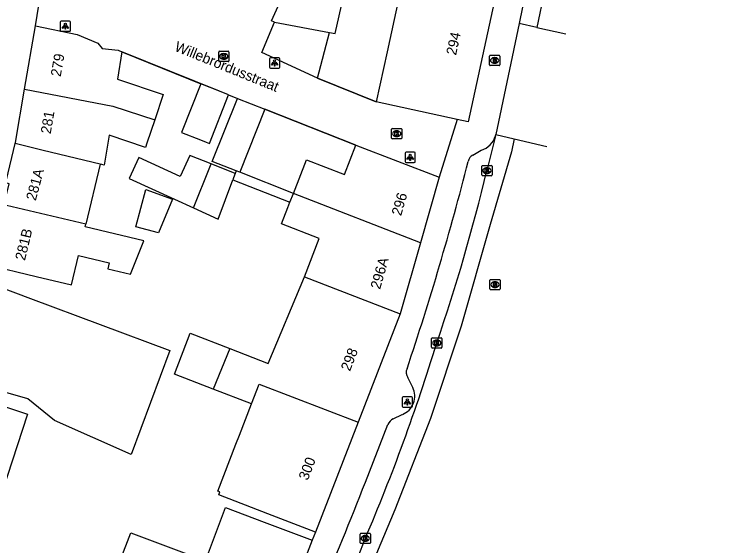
# Model space of a CAD drawing. Extents: x 159222 to 160346, y 381249 to 382166.
# Drawn here: x 160222.3 to 160292.9, y 381797.8 to 381849.6 of the extents above; entities that cross this region are included whole.
import ezdxf

# ---------------------------------------------------------------- set-up
doc = ezdxf.new("R2010")
doc.units = 0
for name, color, linetype in [('IMGEO_Brandkraan', 7, 'Continuous'), ('IMGEO_Kolk', 7, 'Continuous'), ('IMGEO_Lichtpunt', 7, 'Continuous'), ('IMGEO_Muur', 7, 'Continuous'), ('IMGEO_Openbare_ruimte_label', 7, 'Continuous'), ('IMGEO_Pand', 7, 'Continuous'), ('IMGEO_Pand_nummerreeks', 7, 'Continuous'), ('IMGEO_Rijbaan_lokaal_gesloten', 7, 'Continuous'), ('IMGEO_Rijbaan_lokaal_open', 7, 'Continuous'), ('IMGEO_Rioolput', 7, 'Continuous'), ('IMGEO_Voetpad_open', 7, 'Continuous')]:
    doc.layers.add(name, color=color, linetype=linetype)

msp = doc.modelspace()

# ---------------------------------------------------------------- linework, layer by layer
at = {"layer": 'IMGEO_Brandkraan'}
for p, q in [((160268.658, 381844.677), (160268.658, 381845.529)), ((160268.733, 381845.603), (160269.585, 381845.603)), ((160269.146, 381845.383), (160269.171, 381845.383)), ((160269.659, 381845.529), (160269.659, 381844.677)), ((160269.585, 381844.603), (160268.733, 381844.603)), ((160269.169, 381844.823), (160269.144, 381844.823))]:
    msp.add_line(p, q, dxfattribs=at)
for points in [[(160268.658, 381844.677), (160268.658, 381845.529)], [(160268.733, 381845.603), (160269.585, 381845.603)], [(160269.006, 381845.303), (160269.006, 381844.903), (160269.219, 381844.903)], [(160269.237, 381845.303), (160269.006, 381845.303)], [(160269.659, 381845.529), (160269.659, 381844.677)], [(160269.585, 381844.603), (160268.733, 381844.603)], [(160269.185, 381845.222), (160269.131, 381845.222), (160269.131, 381845.146)], [(160269.131, 381845.146), (160269.184, 381845.146)], [(160269.193, 381845.07), (160269.131, 381845.07), (160269.131, 381844.989)], [(160269.131, 381844.989), (160269.193, 381844.989)]]:
    msp.add_lwpolyline(points, dxfattribs=at)
for centre, radius, start, end in [((160268.735, 381845.527), 0.0765, 91.55205, 178.44795), ((160268.735, 381845.527), 0.0765, 91.55205, 178.44795), ((160269.241, 381845.158), 0.145, 59.4692, 91.53667), ((160269.266, 381845.205), 0.0922, 285.51372, 58.15012), ((160269.583, 381845.527), 0.0765, 1.55205, 88.44795), ((160269.583, 381845.527), 0.0765, 1.55205, 88.44795), ((160268.735, 381844.679), 0.0765, 181.55205, 268.44795), ((160268.735, 381844.679), 0.0765, 181.55205, 268.44795), ((160269.186, 381845.184), 0.0379, 267.82845, 90.93552), ((160269.194, 381845.029), 0.0404, 269.87594, 90.50774), ((160269.225, 381845.154), 0.251, 268.66757, 293.53466), ((160269.271, 381845.013), 0.105, 301.31148, 78.98903), ((160269.583, 381844.679), 0.0765, 271.55205, 358.44795), ((160269.583, 381844.679), 0.0765, 271.55205, 358.44795)]:
    msp.add_arc(centre, radius, start, end, dxfattribs=at)
for centre, major_axis, ratio, start_param, end_param in [((160269.145, 381845.103), (-0.387, 0.002), 0.722429, 4.712389, 7.853982), ((160269.17, 381845.103), (-0.39, 0.002), 0.717154, 1.570796, 4.712389)]:
    msp.add_ellipse(centre, major_axis=major_axis, ratio=ratio, start_param=start_param, end_param=end_param, dxfattribs=at)
at = {"layer": 'IMGEO_Kolk'}
for p, q in [((160242.321, 381845.993), (160243.173, 381845.993)), ((160242.246, 381845.067), (160242.246, 381845.919)), ((160242.734, 381845.773), (160242.759, 381845.773)), ((160243.247, 381845.919), (160243.247, 381845.067)), ((160243.173, 381844.993), (160242.321, 381844.993)), ((160242.757, 381845.213), (160242.732, 381845.213)), ((160259.106, 381837.537), (160259.106, 381838.389)), ((160259.181, 381838.463), (160260.033, 381838.463)), ((160259.594, 381838.243), (160259.619, 381838.243)), ((160260.107, 381838.389), (160260.107, 381837.537)), ((160259.617, 381837.683), (160259.592, 381837.683)), ((160260.033, 381837.463), (160259.181, 381837.463)), ((160267.907, 381833.94), (160267.907, 381834.792)), ((160267.982, 381834.866), (160268.834, 381834.866)), ((160268.908, 381834.792), (160268.908, 381833.94)), ((160268.418, 381834.086), (160268.393, 381834.086)), ((160268.395, 381834.646), (160268.42, 381834.646)), ((160268.834, 381833.866), (160267.982, 381833.866)), ((160263.015, 381817.139), (160263.015, 381817.991)), ((160263.09, 381818.065), (160263.942, 381818.065)), ((160263.503, 381817.845), (160263.528, 381817.845)), ((160264.016, 381817.991), (160264.016, 381817.139)), ((160263.942, 381817.065), (160263.09, 381817.065)), ((160263.526, 381817.285), (160263.501, 381817.285)), ((160256.043, 381798.085), (160256.043, 381798.937)), ((160256.118, 381799.011), (160256.97, 381799.011)), ((160256.531, 381798.791), (160256.556, 381798.791)), ((160257.044, 381798.937), (160257.044, 381798.085)), ((160256.97, 381798.011), (160256.118, 381798.011)), ((160256.554, 381798.231), (160256.529, 381798.231))]:
    msp.add_line(p, q, dxfattribs=at)
for points in [[(160242.321, 381845.993), (160243.173, 381845.993)], [(160242.246, 381845.067), (160242.246, 381845.919)], [(160242.567, 381845.693), (160242.69, 381845.693), (160242.69, 381845.542), (160242.82, 381845.693), (160242.984, 381845.693), (160242.838, 381845.542), (160242.991, 381845.293), (160242.839, 381845.293), (160242.754, 381845.457), (160242.69, 381845.39), (160242.69, 381845.293), (160242.567, 381845.293), (160242.567, 381845.693)], [(160243.247, 381845.919), (160243.247, 381845.067)], [(160243.173, 381844.993), (160242.321, 381844.993)], [(160259.106, 381837.537), (160259.106, 381838.389)], [(160259.181, 381838.463), (160260.033, 381838.463)], [(160260.107, 381838.389), (160260.107, 381837.537)], [(160259.427, 381838.163), (160259.55, 381838.163), (160259.55, 381838.012), (160259.68, 381838.163), (160259.844, 381838.163), (160259.698, 381838.012), (160259.851, 381837.763), (160259.699, 381837.763), (160259.614, 381837.927), (160259.55, 381837.86), (160259.55, 381837.763), (160259.427, 381837.763), (160259.427, 381838.163)], [(160260.033, 381837.463), (160259.181, 381837.463)], [(160267.907, 381833.94), (160267.907, 381834.792)], [(160267.982, 381834.866), (160268.834, 381834.866)], [(160268.908, 381834.792), (160268.908, 381833.94)], [(160268.228, 381834.566), (160268.351, 381834.566), (160268.351, 381834.415), (160268.481, 381834.566), (160268.645, 381834.566), (160268.499, 381834.415), (160268.652, 381834.166), (160268.5, 381834.166), (160268.415, 381834.33), (160268.351, 381834.263), (160268.351, 381834.166), (160268.228, 381834.166), (160268.228, 381834.566)], [(160268.834, 381833.866), (160267.982, 381833.866)], [(160263.015, 381817.139), (160263.015, 381817.991)], [(160263.09, 381818.065), (160263.942, 381818.065)], [(160263.336, 381817.765), (160263.459, 381817.765), (160263.459, 381817.614), (160263.589, 381817.765), (160263.753, 381817.765), (160263.607, 381817.614), (160263.76, 381817.365), (160263.608, 381817.365), (160263.523, 381817.529), (160263.459, 381817.462), (160263.459, 381817.365), (160263.336, 381817.365), (160263.336, 381817.765)], [(160264.016, 381817.991), (160264.016, 381817.139)], [(160263.942, 381817.065), (160263.09, 381817.065)], [(160256.043, 381798.085), (160256.043, 381798.937)], [(160256.118, 381799.011), (160256.97, 381799.011)], [(160256.364, 381798.711), (160256.487, 381798.711), (160256.487, 381798.56), (160256.617, 381798.711), (160256.781, 381798.711), (160256.635, 381798.56), (160256.788, 381798.311), (160256.636, 381798.311), (160256.551, 381798.475), (160256.487, 381798.408), (160256.487, 381798.311), (160256.364, 381798.311), (160256.364, 381798.711)], [(160257.044, 381798.937), (160257.044, 381798.085)], [(160256.97, 381798.011), (160256.118, 381798.011)]]:
    msp.add_lwpolyline(points, dxfattribs=at)
for centre, start, end in [((160242.323, 381845.917), 91.55205, 178.44795), ((160242.323, 381845.917), 91.55205, 178.44795), ((160243.171, 381845.917), 1.55205, 88.44795), ((160243.171, 381845.917), 1.55205, 88.44795), ((160242.323, 381845.069), 181.55205, 268.44795), ((160242.323, 381845.069), 181.55205, 268.44795), ((160243.171, 381845.069), 271.55205, 358.44795), ((160243.171, 381845.069), 271.55205, 358.44795), ((160259.183, 381838.387), 91.55205, 178.44795), ((160259.183, 381838.387), 91.55205, 178.44795), ((160260.031, 381838.387), 1.55205, 88.44795), ((160260.031, 381838.387), 1.55205, 88.44795), ((160259.183, 381837.539), 181.55205, 268.44795), ((160259.183, 381837.539), 181.55205, 268.44795), ((160260.031, 381837.539), 271.55205, 358.44795), ((160260.031, 381837.539), 271.55205, 358.44795), ((160267.984, 381834.79), 91.55205, 178.44795), ((160267.984, 381834.79), 91.55205, 178.44795), ((160268.832, 381834.79), 1.55205, 88.44795), ((160268.832, 381834.79), 1.55205, 88.44795), ((160267.984, 381833.942), 181.55205, 268.44795), ((160267.984, 381833.942), 181.55205, 268.44795), ((160268.832, 381833.942), 271.55205, 358.44795), ((160268.832, 381833.942), 271.55205, 358.44795), ((160263.092, 381817.989), 91.55205, 178.44795), ((160263.092, 381817.989), 91.55205, 178.44795), ((160263.94, 381817.989), 1.55205, 88.44795), ((160263.94, 381817.989), 1.55205, 88.44795), ((160263.092, 381817.141), 181.55205, 268.44795), ((160263.092, 381817.141), 181.55205, 268.44795), ((160263.94, 381817.141), 271.55205, 358.44795), ((160263.94, 381817.141), 271.55205, 358.44795), ((160256.12, 381798.935), 91.55205, 178.44795), ((160256.12, 381798.935), 91.55205, 178.44795), ((160256.968, 381798.935), 1.55205, 88.44795), ((160256.968, 381798.935), 1.55205, 88.44795), ((160256.12, 381798.087), 181.55205, 268.44795), ((160256.12, 381798.087), 181.55205, 268.44795), ((160256.968, 381798.087), 271.55205, 358.44795), ((160256.968, 381798.087), 271.55205, 358.44795)]:
    msp.add_arc(centre, 0.0765, start, end, dxfattribs=at)
for centre, major_axis, ratio, start_param, end_param in [((160242.733, 381845.493), (-0.387, 0.002), 0.722429, 4.712389, 7.853982), ((160242.758, 381845.493), (-0.39, 0.002), 0.717154, 1.570796, 4.712389), ((160259.593, 381837.963), (-0.387, 0.002), 0.722429, 4.712389, 7.853982), ((160259.618, 381837.963), (-0.39, 0.002), 0.717154, 1.570796, 4.712389), ((160268.394, 381834.366), (-0.387, 0.002), 0.722429, 4.712389, 7.853982), ((160268.419, 381834.366), (-0.39, 0.002), 0.717154, 1.570796, 4.712389), ((160263.502, 381817.565), (-0.387, 0.002), 0.722429, 4.712389, 7.853982), ((160263.527, 381817.565), (-0.39, 0.002), 0.717154, 1.570796, 4.712389), ((160256.53, 381798.511), (-0.387, 0.002), 0.722429, 4.712389, 7.853982), ((160256.555, 381798.511), (-0.39, 0.002), 0.717154, 1.570796, 4.712389)]:
    msp.add_ellipse(centre, major_axis=major_axis, ratio=ratio, start_param=start_param, end_param=end_param, dxfattribs=at)
at = {"layer": 'IMGEO_Lichtpunt'}
for p, q in [((160226.788, 381848.847), (160226.788, 381848.04)), ((160226.788, 381848.847), (160226.788, 381848.04)), ((160227.69, 381848.942), (160226.882, 381848.942)), ((160227.69, 381848.942), (160226.882, 381848.942)), ((160227.784, 381848.04), (160227.784, 381848.847)), ((160227.784, 381848.04), (160227.784, 381848.847)), ((160226.882, 381847.946), (160227.69, 381847.946)), ((160226.882, 381847.946), (160227.69, 381847.946)), ((160247.196, 381845.264), (160247.196, 381844.457)), ((160247.196, 381845.264), (160247.196, 381844.457)), ((160248.098, 381845.359), (160247.29, 381845.359)), ((160248.098, 381845.359), (160247.29, 381845.359)), ((160248.192, 381844.457), (160248.192, 381845.264)), ((160248.192, 381844.457), (160248.192, 381845.264)), ((160247.29, 381844.363), (160248.098, 381844.363)), ((160247.29, 381844.363), (160248.098, 381844.363)), ((160260.422, 381836.066), (160260.422, 381835.259)), ((160260.422, 381836.066), (160260.422, 381835.259)), ((160261.324, 381836.161), (160260.516, 381836.161)), ((160261.324, 381836.161), (160260.516, 381836.161)), ((160261.418, 381835.259), (160261.418, 381836.066)), ((160261.418, 381835.259), (160261.418, 381836.066)), ((160260.516, 381835.165), (160261.324, 381835.165)), ((160260.516, 381835.165), (160261.324, 381835.165)), ((160260.147, 381812.22), (160260.147, 381811.413)), ((160260.147, 381812.22), (160260.147, 381811.413)), ((160261.049, 381812.315), (160260.241, 381812.315)), ((160261.049, 381812.315), (160260.241, 381812.315)), ((160261.143, 381811.413), (160261.143, 381812.22)), ((160261.143, 381811.413), (160261.143, 381812.22)), ((160260.241, 381811.319), (160261.049, 381811.319)), ((160260.241, 381811.319), (160261.049, 381811.319))]:
    msp.add_line(p, q, dxfattribs=at)
for points in [[(160227.162, 381848.511), (160227.201, 381848.483), (160227.013, 381848.221), (160226.975, 381848.248), (160227.162, 381848.511)], [(160227.264, 381848.463), (160227.311, 381848.463), (160227.311, 381848.141), (160227.264, 381848.141), (160227.264, 381848.463)], [(160227.374, 381848.483), (160227.412, 381848.51), (160227.599, 381848.248), (160227.56, 381848.22), (160227.374, 381848.483)], [(160247.57, 381844.928), (160247.609, 381844.9), (160247.421, 381844.638), (160247.383, 381844.665), (160247.57, 381844.928)], [(160247.672, 381844.88), (160247.719, 381844.88), (160247.719, 381844.558), (160247.672, 381844.558), (160247.672, 381844.88)], [(160247.782, 381844.9), (160247.82, 381844.927), (160248.007, 381844.665), (160247.968, 381844.637), (160247.782, 381844.9)], [(160260.796, 381835.73), (160260.835, 381835.702), (160260.647, 381835.44), (160260.609, 381835.467), (160260.796, 381835.73)], [(160260.898, 381835.682), (160260.945, 381835.682), (160260.945, 381835.36), (160260.898, 381835.36), (160260.898, 381835.682)], [(160261.008, 381835.702), (160261.046, 381835.729), (160261.233, 381835.467), (160261.194, 381835.439), (160261.008, 381835.702)], [(160260.521, 381811.884), (160260.56, 381811.856), (160260.372, 381811.594), (160260.334, 381811.621), (160260.521, 381811.884)], [(160260.623, 381811.836), (160260.67, 381811.836), (160260.67, 381811.514), (160260.623, 381811.514), (160260.623, 381811.836)], [(160260.733, 381811.856), (160260.771, 381811.883), (160260.958, 381811.621), (160260.919, 381811.593), (160260.733, 381811.856)]]:
    msp.add_lwpolyline(points, dxfattribs=at)
for centre in [(160227.287, 381848.645), (160247.695, 381845.062), (160260.921, 381835.864), (160260.646, 381812.018)]:
    msp.add_circle(centre, 0.0994, dxfattribs=at)
for centre, start, end in [((160226.882, 381848.847), 90, 180), ((160226.882, 381848.847), 90, 180), ((160227.69, 381848.847), 0, 90), ((160227.69, 381848.847), 0, 90), ((160226.882, 381848.04), 180, 270), ((160226.882, 381848.04), 180, 270), ((160227.69, 381848.04), 270, 0), ((160227.69, 381848.04), 270, 360), ((160247.29, 381845.264), 90, 180), ((160247.29, 381845.264), 90, 180), ((160248.098, 381845.264), 0, 90), ((160248.098, 381845.264), 0, 90), ((160247.29, 381844.457), 180, 270), ((160247.29, 381844.457), 180, 270), ((160248.098, 381844.457), 270, 0), ((160248.098, 381844.457), 270, 360), ((160260.516, 381836.066), 90, 180), ((160260.516, 381836.066), 90, 180), ((160261.324, 381836.066), 0, 90), ((160261.324, 381836.066), 0, 90), ((160260.516, 381835.259), 180, 270), ((160260.516, 381835.259), 180, 270), ((160261.324, 381835.259), 270, 0), ((160261.324, 381835.259), 270, 360), ((160260.241, 381812.22), 90, 180), ((160260.241, 381812.22), 90, 180), ((160261.049, 381812.22), 0, 90), ((160261.049, 381812.22), 0, 90), ((160260.241, 381811.413), 180, 270), ((160260.241, 381811.413), 180, 270), ((160261.049, 381811.413), 270, 0), ((160261.049, 381811.413), 270, 360)]:
    msp.add_arc(centre, 0.0946, start, end, dxfattribs=at)
at = {"layer": 'IMGEO_Muur'}
for points in [[(160242.328, 381842.101), (160232.801, 381845.945)], [(160251.891, 381843.381), (160257.601, 381841.064)], [(160255.623, 381836.843), (160246.745, 381840.36)]]:
    msp.add_lwpolyline(points, dxfattribs=at)
at = {"layer": 'IMGEO_Pand'}
for points in [[(160269.723, 381853.637), (160268.783, 381849.305), (160266.569, 381839.105), (160265.51, 381839.336)], [(160253.056, 381847.825), (160253.597, 381847.729), (160254.612, 381852.229), (160257.881, 381851.485)], [(160257.881, 381851.485), (160259.787, 381851.07), (160258.668, 381845.949), (160257.601, 381841.064)], [(160247.696, 381848.847), (160247.386, 381848.979), (160248.055, 381850.402)], [(160251.891, 381843.381), (160246.457, 381845.892), (160247.696, 381848.847)], [(160247.696, 381848.847), (160253.056, 381847.825)], [(160223.3, 381842.294), (160224.358, 381848.474)], [(160224.358, 381848.474), (160228.423, 381847.649), (160230.447, 381846.797), (160230.872, 381846.263), (160232.441, 381846.116), (160232.801, 381845.945)], [(160251.891, 381843.381), (160253.056, 381847.825)], [(160232.801, 381845.945), (160232.361, 381843.277), (160236.835, 381841.774), (160236.005, 381839.301)], [(160240.493, 381842.825), (160238.622, 381838.078), (160240.457, 381837.355), (160241.014, 381837.135), (160241.343, 381837.005), (160243.215, 381841.751)], [(160243.215, 381841.751), (160242.328, 381842.101), (160240.493, 381842.825)], [(160222.387, 381837.001), (160222.411, 381837.104), (160223.3, 381842.294)], [(160223.3, 381842.294), (160231.929, 381840.66), (160236.005, 381839.301)], [(160243.957, 381834.343), (160241.617, 381835.265), (160244.08, 381841.41)], [(160244.08, 381841.41), (160246.745, 381840.36)], [(160265.51, 381839.336), (160257.601, 381841.064)], [(160246.745, 381840.36), (160244.317, 381834.201)], [(160236.005, 381839.301), (160235.244, 381837.035), (160235.103, 381836.616), (160231.557, 381837.805), (160231.077, 381834.894), (160230.836, 381834.953), (160230.678, 381834.991)], [(160220.976, 381831.096), (160221.031, 381831.325), (160221.352, 381831.239), (160221.797, 381833.084), (160221.476, 381833.16), (160221.55, 381833.471), (160222.387, 381837.001)], [(160230.678, 381834.991), (160225.123, 381836.338), (160222.387, 381837.001)], [(160249.523, 381832.122), (160250.793, 381835.418), (160254.52, 381833.982), (160255.623, 381836.843)], [(160255.623, 381836.843), (160263.753, 381833.712)], [(160241.517, 381835.016), (160239.428, 381835.84), (160238.499, 381833.802), (160234.455, 381835.645), (160233.516, 381833.584), (160237.925, 381831.575), (160239.795, 381830.723)], [(160230.678, 381834.991), (160229.28, 381829.13)], [(160239.795, 381830.723), (160241.392, 381834.704), (160241.517, 381835.016)], [(160243.862, 381834.091), (160241.517, 381835.016)], [(160243.862, 381834.091), (160243.696, 381833.652), (160243.628, 381833.471)], [(160243.957, 381834.343), (160243.862, 381834.091)], [(160244.317, 381834.201), (160243.957, 381834.343)], [(160249.523, 381832.122), (160244.317, 381834.201)], [(160239.795, 381830.723), (160242.181, 381829.635), (160243.628, 381833.471)], [(160243.628, 381833.471), (160249.196, 381831.275)], [(160263.753, 381833.712), (160261.924, 381827.337)], [(160234.158, 381828.881), (160235.12, 381832.518), (160237.736, 381831.579), (160236.381, 381828.304), (160234.158, 381828.881)], [(160249.196, 381831.275), (160249.523, 381832.122)], [(160261.924, 381827.337), (160249.523, 381832.122)], [(160250.622, 381824.022), (160252.057, 381827.745), (160248.382, 381829.162), (160248.995, 381830.753), (160249.196, 381831.275)], [(160229.28, 381829.13), (160220.976, 381831.096)], [(160219.565, 381825.209), (160224.429, 381824.048), (160227.872, 381823.227), (160228.551, 381826.074), (160231.547, 381825.36), (160231.413, 381824.795), (160233.65, 381824.262), (160234.944, 381827.531), (160229.224, 381828.895), (160229.28, 381829.13)], [(160261.924, 381827.337), (160259.935, 381820.403)], [(160219.204, 381823.654), (160223.889, 381821.905), (160237.48, 381816.831), (160233.689, 381806.685), (160226.238, 381810.013), (160223.629, 381812.13), (160221.251, 381812.802), (160216.439, 381814.162)], [(160243.326, 381817.019), (160247.068, 381815.577), (160250.622, 381824.022)], [(160250.622, 381824.022), (160259.935, 381820.403)], [(160259.935, 381820.403), (160255.847, 381809.827)], [(160241.701, 381813.061), (160237.921, 381814.518), (160239.459, 381818.509), (160243.326, 381817.019)], [(160243.326, 381817.019), (160241.701, 381813.061)], [(160245.435, 381811.622), (160246.179, 381813.553), (160255.847, 381809.827)], [(160215.987, 381813.127), (160220.74, 381811.573), (160223.605, 381810.637), (160221.127, 381803.055)], [(160245.435, 381811.622), (160241.701, 381813.061)], [(160251.7, 381799.119), (160247.035, 381800.917), (160242.259, 381802.757), (160242.367, 381803.035), (160242.157, 381803.116), (160243.926, 381807.706), (160244.267, 381808.59), (160245.435, 381811.622)], [(160255.847, 381809.827), (160251.7, 381799.119)], [(160232.641, 381796.351), (160233.658, 381799.058), (160240.942, 381796.323), (160242.895, 381801.526), (160246.677, 381800.106), (160251.357, 381798.349)], [(160251.357, 381798.349), (160248.322, 381790.462)]]:
    msp.add_lwpolyline(points, dxfattribs=at)
at = {"layer": 'IMGEO_Rijbaan_lokaal_gesloten'}
for points in [[(160291.412, 381954.405), (160292.948, 381954.148), (160291.682, 381944.618), (160290.223, 381935.095), (160289.072, 381927.337), (160287.767, 381920.117), (160285.847, 381911.822), (160281.624, 381892.85), (160279.935, 381884.554), (160277.708, 381872.879), (160275.481, 381860.897), (160274.023, 381851.91), (160273.284, 381848.326)], [(160284.403, 381913.131), (160283.065, 381907.069), (160281.733, 381901.198), (160280.868, 381897.276), (160279.957, 381893.118), (160278.721, 381887.008), (160277.236, 381879.568), (160275.815, 381872.055), (160274.874, 381866.887), (160273.682, 381859.959), (160273.121, 381857.04), (160272.664, 381854.324), (160272.581, 381853.829), (160271.563, 381848.7)], [(160271.563, 381848.7), (160269.275, 381837.887)], [(160273.284, 381848.326), (160271.563, 381848.7)], [(160273.284, 381848.326), (160276.109, 381847.711), (160276.109, 381847.711)], [(160269.243, 381837.757), (160268.405, 381834.366)], [(160269.243, 381837.757), (160269.275, 381837.887)], [(160269.275, 381837.887), (160271.057, 381837.469)], [(160271.057, 381837.469), (160270.798, 381836.202), (160268.725, 381829.098), (160265.884, 381819.189), (160262.89, 381810.203), (160259.435, 381801.293), (160255.596, 381792.153), (160252.141, 381784.856), (160247.764, 381776.33), (160237.783, 381757.665), (160223.425, 381731.165), (160220.505, 381725.34)], [(160271.057, 381837.469), (160274.261, 381836.719)]]:
    msp.add_lwpolyline(points, dxfattribs=at)
for centre, radius, start, end in [((160084.617, 381878.757), 189.073, 341.11674, 346.42127), ((160078.349, 381874.487), 193.717, 336.89099, 342.91184), ((160144.23, 381840.406), 119.872, 329.99434, 339.51575)]:
    msp.add_arc(centre, radius, start, end, dxfattribs=at)
at = {"layer": 'IMGEO_Rijbaan_lokaal_open'}
for points in [[(160224.358, 381848.474), (160226.118, 381859.36)], [(160232.801, 381845.945), (160240.493, 381842.825)], [(160257.601, 381841.064), (160251.891, 381843.381)], [(160243.215, 381841.751), (160244.08, 381841.41)], [(160246.745, 381840.36), (160255.623, 381836.843)], [(160265.51, 381839.336), (160263.753, 381833.712)]]:
    msp.add_lwpolyline(points, dxfattribs=at)
at = {"layer": 'IMGEO_Rioolput'}
for p, q in [((160268.693, 381822.826), (160268.693, 381823.678)), ((160268.768, 381823.752), (160269.62, 381823.752)), ((160269.181, 381823.532), (160269.206, 381823.532)), ((160269.694, 381823.678), (160269.694, 381822.826)), ((160269.62, 381822.752), (160268.768, 381822.752)), ((160269.204, 381822.972), (160269.179, 381822.972))]:
    msp.add_line(p, q, dxfattribs=at)
for points in [[(160268.693, 381822.826), (160268.693, 381823.678)], [(160268.768, 381823.752), (160269.62, 381823.752)], [(160269.282, 381823.45), (160269.03, 381823.452), (160269.03, 381823.052)], [(160269.208, 381823.371), (160269.154, 381823.371), (160269.154, 381823.29)], [(160269.694, 381823.678), (160269.694, 381822.826)], [(160269.62, 381822.752), (160268.768, 381822.752)], [(160269.03, 381823.052), (160269.154, 381823.052), (160269.154, 381823.214), (160269.165, 381823.214)], [(160269.154, 381823.29), (160269.206, 381823.29)], [(160269.212, 381823.185), (160269.283, 381823.052), (160269.423, 381823.052), (160269.358, 381823.178)]]:
    msp.add_lwpolyline(points, dxfattribs=at)
for centre, radius, start, end in [((160268.77, 381823.676), 0.0765, 91.55205, 178.44795), ((160268.77, 381823.676), 0.0765, 91.55205, 178.44795), ((160269.214, 381823.275), 0.0964, 77.00612, 93.18647), ((160269.228, 381823.332), 0.0378, 276.66336, 79.67722), ((160269.281, 381823.34), 0.109, 350.36119, 89.41601), ((160269.618, 381823.676), 0.0765, 1.55205, 88.44795), ((160269.618, 381823.676), 0.0765, 1.55205, 88.44795), ((160268.77, 381822.828), 0.0765, 181.55205, 268.44795), ((160268.77, 381822.828), 0.0765, 181.55205, 268.44795), ((160269.164, 381823.161), 0.0533, 26.02933, 88.69889), ((160269.19, 381823.479), 0.19, 274.7715, 282.96867), ((160269.279, 381823.34), 0.112, 277.58423, 350.98172), ((160269.263, 381823.125), 0.108, 29.51342, 73.79051), ((160269.618, 381822.828), 0.0765, 271.55205, 358.44795), ((160269.618, 381822.828), 0.0765, 271.55205, 358.44795)]:
    msp.add_arc(centre, radius, start, end, dxfattribs=at)
for centre, major_axis, ratio, start_param, end_param in [((160269.18, 381823.252), (-0.387, 0.002), 0.722429, 4.712389, 7.853982), ((160269.205, 381823.252), (-0.39, 0.002), 0.717154, 1.570796, 4.712389)]:
    msp.add_ellipse(centre, major_axis=major_axis, ratio=ratio, start_param=start_param, end_param=end_param, dxfattribs=at)
at = {"layer": 'IMGEO_Voetpad_open'}
for points in [[(160267.023, 381835.872), (160267.861, 381836.361)], [(160261.166, 381813.222), (160260.694, 381814.205)], [(160259.273, 381810.162), (160260.155, 381810.597)], [(160256.551, 381804.001), (160258.743, 381809.619)], [(160251.7, 381799.119), (160251.357, 381798.349)]]:
    msp.add_lwpolyline(points, dxfattribs=at)
for centre, radius, start, end in [((160267.28, 381838.318), 2.042, 286.53778, 344.03971), ((160267.34, 381835.18), 0.761, 114.61624, 173.45299), ((159988.726, 381906.336), 286.803, 341.43967, 345.65274), ((160261.304, 381814.689), 0.778, 152.69875, 218.43906), ((160259.461, 381812.372), 1.906, 291.37153, 26.5008), ((160259.818, 381809.1), 1.194, 117.16943, 154.21884), ((160059.756, 381879.485), 210.775, 332.45254, 339.01487)]:
    msp.add_arc(centre, radius, start, end, dxfattribs=at)

# ---------------------------------------------------------------- texts
at = {"layer": 'IMGEO_Openbare_ruimte_label'}
msp.add_text('Willebrordusstraat', height=1, rotation=337.92206, dxfattribs=at).set_placement((160237.861, 381846.073))
at = {"layer": 'IMGEO_Pand_nummerreeks'}
for s, rotation, p in [('294', 77.75454, (160265.391, 381845.559)), ('279', 80.28529, (160226.829, 381843.472)), ('281', 80.2303, (160225.85, 381837.895)), ('281A', 74.90843, (160224.394, 381831.376)), ('296', 73.99171, (160260.036, 381829.895)), ('281B', 76.3409, (160223.338, 381825.538)), ('296A', 73.99177, (160257.981, 381822.732)), ('298', 68.86671, (160255.045, 381814.741)), ('300', 68.82942, (160250.927, 381804.1))]:
    msp.add_text(s, height=1, rotation=rotation, dxfattribs=at).set_placement(p)

doc.saveas('drawing.dxf')
